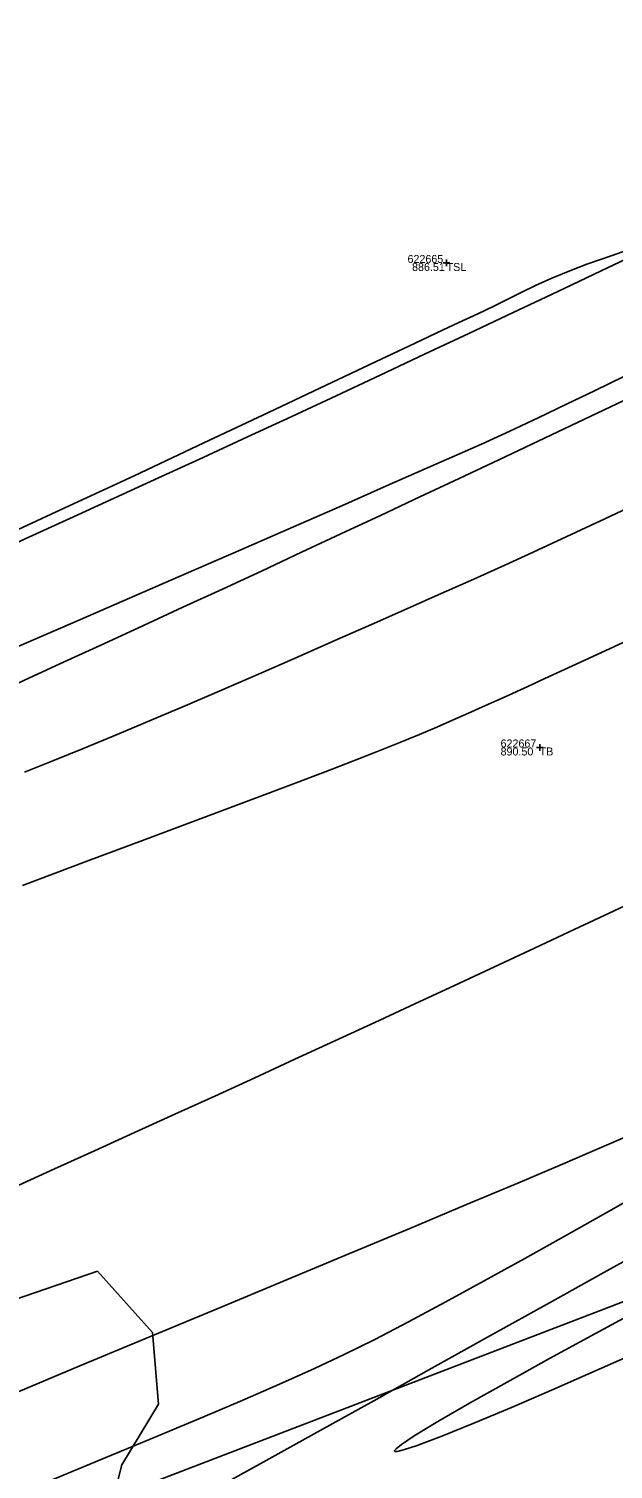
# Model space of a CAD drawing. Extents: x 1957117 to 1971063, y 701601 to 715861.
# Drawn here: x 1966883.5 to 1966909.1, y 709650.3 to 709713.3 of the extents above; entities that cross this region are included whole.
import ezdxf

# ---------------------------------------------------------------- set-up
doc = ezdxf.new("R2010")
doc.units = 0
for name, color, linetype in [('DT_X_Contour_Major', 7, 'Continuous'), ('DT_X_Contour_Minor', 7, 'Continuous'), ('GE_X_CL_20', 7, 'Continuous'), ('PV_P_Drive', 7, 'Continuous'), ('PV_P_Shoulder', 7, 'Continuous'), ('RS_Raster1', 7, 'Continuous'), ('RW_X_Esmt_RR', 7, 'Continuous'), ('RW_X_Fee_RW', 7, 'Continuous'), ('SC_Scratch1', 7, 'Continuous'), ('SC_Shading5', 7, 'Continuous'), ('VG_X_Tree_Line_Rt', 7, 'Continuous')]:
    doc.layers.add(name, color=color, linetype=linetype)

msp = doc.modelspace()

# ---------------------------------------------------------------- linework, layer by layer
at = {"layer": 'DT_X_Contour_Major'}
for points in [[(1966910.918, 709687.141), (1966908.953, 709686.228), (1966907.335, 709685.477), (1966906.124, 709684.918), (1966905.382, 709684.579), (1966904.38, 709684.128), (1966903.532, 709683.746), (1966902.785, 709683.411), (1966902.088, 709683.102), (1966901.389, 709682.799), (1966900.635, 709682.481), (1966899.776, 709682.125), (1966898.758, 709681.711), (1966898.018, 709681.421), (1966896.825, 709680.964), (1966895.236, 709680.362), (1966893.304, 709679.635), (1966891.087, 709678.802), (1966888.638, 709677.885), (1966886.015, 709676.903), (1966883.272, 709675.878)], [(1966910.918, 709687.141), (1966908.953, 709686.228), (1966907.335, 709685.477), (1966906.124, 709684.918), (1966905.382, 709684.579), (1966904.38, 709684.128), (1966903.532, 709683.746), (1966902.785, 709683.411), (1966902.088, 709683.102), (1966901.389, 709682.799), (1966900.635, 709682.481), (1966899.776, 709682.125), (1966898.758, 709681.711), (1966898.018, 709681.421), (1966896.825, 709680.964), (1966895.236, 709680.362), (1966893.304, 709679.635), (1966891.087, 709678.802), (1966888.638, 709677.885), (1966886.015, 709676.903), (1966883.272, 709675.878)], [(1966882.809, 709653.615), (1966885.786, 709654.861), (1966888.792, 709656.115), (1966891.784, 709657.362), (1966894.715, 709658.583), (1966897.541, 709659.76), (1966900.217, 709660.877), (1966902.697, 709661.915), (1966904.936, 709662.856), (1966906.89, 709663.684), (1966908.512, 709664.38), (1966909.759, 709664.927)], [(1966882.809, 709653.615), (1966885.786, 709654.861), (1966888.792, 709656.115), (1966891.784, 709657.362), (1966894.715, 709658.583), (1966897.541, 709659.76), (1966900.217, 709660.877), (1966902.697, 709661.915), (1966904.936, 709662.856), (1966906.89, 709663.684), (1966908.512, 709664.38), (1966909.759, 709664.927)]]:
    msp.add_lwpolyline(points, dxfattribs=at)
at = {"layer": 'DT_X_Contour_Minor'}
for points in [[(1966881.63, 709690.773), (1966884.937, 709692.299), (1966888.151, 709693.794), (1966891.204, 709695.224), (1966894.028, 709696.554), (1966896.555, 709697.748), (1966898.716, 709698.772), (1966900.444, 709699.592), (1966901.671, 709700.172), (1966902.329, 709700.478), (1966903.184, 709700.872), (1966903.889, 709701.212), (1966904.505, 709701.518), (1966905.092, 709701.81), (1966905.712, 709702.106), (1966906.425, 709702.426), (1966907.292, 709702.789), (1966907.955, 709703.038), (1966909.061, 709703.428), (1966910.545, 709703.942)], [(1966881.63, 709690.773), (1966884.937, 709692.299), (1966888.151, 709693.794), (1966891.204, 709695.224), (1966894.028, 709696.554), (1966896.555, 709697.748), (1966898.716, 709698.772), (1966900.444, 709699.592), (1966901.671, 709700.172), (1966902.329, 709700.478), (1966903.184, 709700.872), (1966903.889, 709701.212), (1966904.505, 709701.518), (1966905.092, 709701.81), (1966905.712, 709702.106), (1966906.425, 709702.426), (1966907.292, 709702.789), (1966907.955, 709703.038), (1966909.061, 709703.428), (1966910.545, 709703.942)], [(1966883.011, 709686.293), (1966885.47, 709687.358), (1966887.956, 709688.437), (1966890.425, 709689.51), (1966892.829, 709690.557), (1966895.124, 709691.559), (1966897.263, 709692.495), (1966899.201, 709693.344), (1966900.891, 709694.088), (1966902.288, 709694.706), (1966903.347, 709695.178), (1966904.586, 709695.744), (1966905.828, 709696.326), (1966907.073, 709696.922), (1966908.322, 709697.525), (1966909.572, 709698.134)], [(1966883.011, 709686.293), (1966885.47, 709687.358), (1966887.956, 709688.437), (1966890.425, 709689.51), (1966892.829, 709690.557), (1966895.124, 709691.559), (1966897.263, 709692.495), (1966899.201, 709693.344), (1966900.891, 709694.088), (1966902.288, 709694.706), (1966903.347, 709695.178), (1966904.586, 709695.744), (1966905.828, 709696.326), (1966907.073, 709696.922), (1966908.322, 709697.525), (1966909.572, 709698.134)], [(1966883.362, 709680.828), (1966884.597, 709681.319), (1966885.965, 709681.877), (1966887.413, 709682.478), (1966888.925, 709683.114), (1966890.488, 709683.778), (1966892.085, 709684.464), (1966893.703, 709685.164), (1966895.327, 709685.871), (1966896.941, 709686.579), (1966898.532, 709687.28), (1966900.085, 709687.968), (1966901.584, 709688.635), (1966903.016, 709689.274), (1966904.364, 709689.879), (1966905.616, 709690.448), (1966907.088, 709691.13), (1966908.743, 709691.905), (1966910.544, 709692.755)], [(1966883.362, 709680.828), (1966884.597, 709681.319), (1966885.965, 709681.877), (1966887.413, 709682.478), (1966888.925, 709683.114), (1966890.488, 709683.778), (1966892.085, 709684.464), (1966893.703, 709685.164), (1966895.327, 709685.871), (1966896.941, 709686.579), (1966898.532, 709687.28), (1966900.085, 709687.968), (1966901.584, 709688.635), (1966903.016, 709689.274), (1966904.364, 709689.879), (1966905.616, 709690.448), (1966907.088, 709691.13), (1966908.743, 709691.905), (1966910.544, 709692.755)], [(1966884.575, 709649.885), (1966886.745, 709650.778), (1966888.86, 709651.654), (1966890.884, 709652.501), (1966892.781, 709653.306), (1966894.514, 709654.059), (1966896.049, 709654.746), (1966897.348, 709655.356), (1966898.679, 709656.02), (1966900.161, 709656.792), (1966901.767, 709657.652), (1966903.471, 709658.582), (1966905.246, 709659.566), (1966907.066, 709660.585), (1966908.904, 709661.621), (1966910.735, 709662.655)], [(1966884.575, 709649.885), (1966886.745, 709650.778), (1966888.86, 709651.654), (1966890.884, 709652.501), (1966892.781, 709653.306), (1966894.514, 709654.059), (1966896.049, 709654.746), (1966897.348, 709655.356), (1966898.679, 709656.02), (1966900.161, 709656.792), (1966901.767, 709657.652), (1966903.471, 709658.582), (1966905.246, 709659.566), (1966907.066, 709660.585), (1966908.904, 709661.621), (1966910.735, 709662.655)], [(1966891.585, 709649.429), (1966893.799, 709650.654), (1966896.162, 709651.965), (1966898.634, 709653.341), (1966901.177, 709654.756), (1966903.751, 709656.189), (1966906.318, 709657.617), (1966908.839, 709659.016), (1966911.274, 709660.363)], [(1966891.585, 709649.429), (1966893.799, 709650.654), (1966896.162, 709651.965), (1966898.634, 709653.341), (1966901.177, 709654.756), (1966903.751, 709656.189), (1966906.318, 709657.617), (1966908.839, 709659.016), (1966911.274, 709660.363)], [(1966910.442, 709657.413), (1966908.339, 709656.279), (1966906.327, 709655.183), (1966904.467, 709654.156), (1966902.819, 709653.229), (1966901.444, 709652.433), (1966900.4, 709651.798), (1966899.844, 709651.428), (1966899.611, 709651.241), (1966899.549, 709651.164), (1966899.549, 709651.14), (1966899.568, 709651.125), (1966899.662, 709651.124), (1966899.938, 709651.187), (1966900.537, 709651.384), (1966901.616, 709651.792), (1966903.01, 709652.355), (1966904.66, 709653.049), (1966906.51, 709653.845), (1966908.503, 709654.719), (1966910.58, 709655.645)], [(1966910.442, 709657.413), (1966908.339, 709656.279), (1966906.327, 709655.183), (1966904.467, 709654.156), (1966902.819, 709653.229), (1966901.444, 709652.433), (1966900.4, 709651.798), (1966899.844, 709651.428), (1966899.611, 709651.241), (1966899.549, 709651.164), (1966899.549, 709651.14), (1966899.568, 709651.125), (1966899.662, 709651.124), (1966899.938, 709651.187), (1966900.537, 709651.384), (1966901.616, 709651.792), (1966903.01, 709652.355), (1966904.66, 709653.049), (1966906.51, 709653.845), (1966908.503, 709654.719), (1966910.58, 709655.645)]]:
    msp.add_lwpolyline(points, dxfattribs=at)
at = {"layer": 'GE_X_CL_20'}
msp.add_arc((1966097.625, 711403.626), 1909.859, 292.487031, 307.269944, dxfattribs=at)
at = {"layer": 'PV_P_Drive'}
for p, q in [((1966901.68, 709703.096), (1966901.972, 709703.096)), ((1966901.826, 709703.242), (1966901.826, 709702.95)), ((1966901.826, 709703.096), (1966901.826, 709703.096)), ((1966905.749, 709681.908), (1966906.041, 709681.908)), ((1966905.895, 709682.054), (1966905.895, 709681.762)), ((1966905.895, 709681.908), (1966905.895, 709681.908))]:
    msp.add_line(p, q, dxfattribs=at)
at = {"layer": 'RW_X_Esmt_RR'}
for centre, radius, start, end in [((1966217.488, 711154.824), 1608.144, 291.792397, 311.285621), ((1966097.625, 711403.626), 1889.859, 292.487031, 307.269944), ((1966097.625, 711403.626), 1939.859, 292.487031, 307.269944)]:
    msp.add_arc(centre, radius, start, end, dxfattribs=at)
at = {"layer": 'RW_X_Fee_RW'}
msp.add_lwpolyline([(1963881.046, 707276.431), (1964172.578, 707701.964), (1964668.324, 708419.582), (1964735.207, 708501.875), (1964966.496, 708718.802), (1965107.468, 708816.338), (1965585.552, 709094.216), (1966091.861, 709326.705), (1966247.281, 709386.816), (1966633.174, 709551.737), (1966943.202, 709670.565), (1967172.032, 709812.662), (1967935.697, 710373.174), (1968346.714, 710683.963), (1968484.345, 710796.182), (1968743.632, 711067.038), (1968903.937, 711275.819), (1969041.222, 711501.316), (1969638.166, 712572.015), (1970019.077, 713196.718)], dxfattribs=at)
at = {"layer": 'SC_Shading5'}
for points in [[(1963589.678, 706586.994), (1963626.625, 706689.548), (1963651.76, 706746.832), (1963668.09, 706778.596), (1963682.768, 706805.402), (1963734.424, 706911.594), (1963826.849, 707116.717), (1963877.258, 707215.645), (1963964.981, 707354.472), (1964070.526, 707509.355), (1964132.574, 707601.994), (1964163.9, 707642.169), (1964191.2, 707685.167), (1964278.98, 707807.131), (1964326.11, 707874.364), (1964396.427, 707968.962), (1964508.519, 708133.679), (1964655.588, 708336.552), (1964745.319, 708429.172), (1964840.327, 708522.317), (1964988.178, 708660.245), (1965089.796, 708739.041), (1965251.743, 708835.216), (1965415.807, 708922.048), (1965866.2, 709149.38), (1966173.543, 709294.131), (1966283.627, 709338.196), (1966534.003, 709419.214), (1966689.084, 709471.266), (1967008.468, 709641.817), (1967166.677, 709750.124), (1967422.113, 709931.083), (1967818.707, 710198.831), (1968187.021, 710459.852), (1968360.589, 710592.493), (1968496.543, 710707.847), (1968606.427, 710809.378), (1968733.391, 710937.091), (1968807.28, 711025.4), (1968843.008, 711077.094), (1968863.233, 711106.099), (1968909.747, 711171.311), (1968974.133, 711279.559), (1969130.932, 711546.915), (1969247.433, 711744.686), (1969402.714, 712016.424), (1969505.287, 712191.789), (1969666.311, 712460.805), (1969771.586, 712639.896), (1969880.058, 712820.917), (1969964.994, 712955.706), (1969990.005, 713000.084), (1970030.065, 713068.479)], [(1963609.915, 706579.703), (1963646.615, 706681.572), (1963671.193, 706737.585), (1963687.092, 706768.511), (1963701.884, 706795.526), (1963753.906, 706902.469), (1963846.249, 707107.41), (1963895.973, 707204.994), (1963982.966, 707342.667), (1964088.35, 707497.312), (1964150.015, 707589.379), (1964181.502, 707629.761), (1964209.024, 707673.109), (1964296.517, 707794.674), (1964343.552, 707861.772), (1964413.958, 707956.489), (1964526.123, 708121.313), (1964672.104, 708322.686), (1964760.576, 708414.006), (1964855.195, 708506.77), (1965002.134, 708643.847), (1965101.925, 708721.226), (1965262.272, 708816.451), (1965425.685, 708902.939), (1965875.63, 709130.044), (1966182.13, 709274.398), (1966290.944, 709317.954), (1966540.737, 709398.785), (1966697.632, 709451.445), (1967019.644, 709623.399), (1967178.971, 709732.471), (1967434.35, 709913.39), (1967830.945, 710181.14), (1968199.774, 710442.525), (1968374.086, 710575.735), (1968510.806, 710691.739), (1968621.36, 710793.889), (1968749.296, 710922.58), (1968824.413, 711012.355), (1968860.678, 711064.827), (1968880.812, 711093.701), (1968927.778, 711159.547), (1968992.655, 711268.62), (1969149.476, 711536.015), (1969266.039, 711733.891), (1969421.336, 712005.657), (1969523.8, 712180.835), (1969684.812, 712449.831), (1969790.084, 712628.917), (1969898.385, 712809.653), (1969983.474, 712944.685), (1970008.657, 712989.367), (1970048.626, 713057.607)]]:
    msp.add_spline(points, degree=3, dxfattribs=at)
at = {"layer": 'VG_X_Tree_Line_Rt'}
msp.add_lwpolyline([(1966886.557, 709659.012), (1966888.956, 709656.326), (1966889.228, 709653.182), (1966887.621, 709650.535), (1966886.489, 709646.06), (1966885.273, 709642.335), (1966882.385, 709640.328), (1966878.157, 709643.836), (1966874.176, 709647.728), (1966872.757, 709652.534), (1966878.516, 709655.508), (1966881.586, 709657.306), (1966886.557, 709659.012)], dxfattribs=at)

# ---------------------------------------------------------------- texts
at = {"layer": 'PV_P_Shoulder'}
for s, p in [('886.51', (1966900.312, 709702.746)), ('890.50', (1966904.186, 709681.558))]:
    msp.add_text(s, height=0.35, dxfattribs=at).set_placement(p)
at = {"layer": 'RS_Raster1'}
for s, p in [('622665', (1966900.115, 709703.096)), ('622667', (1966904.184, 709681.908))]:
    msp.add_text(s, height=0.35, dxfattribs=at).set_placement(p)
at = {"layer": 'SC_Scratch1'}
for s, p in [('TSL', (1966901.826, 709702.746)), ('TB', (1966905.895, 709681.558))]:
    msp.add_text(s, height=0.35, dxfattribs=at).set_placement(p)

doc.saveas('drawing.dxf')
